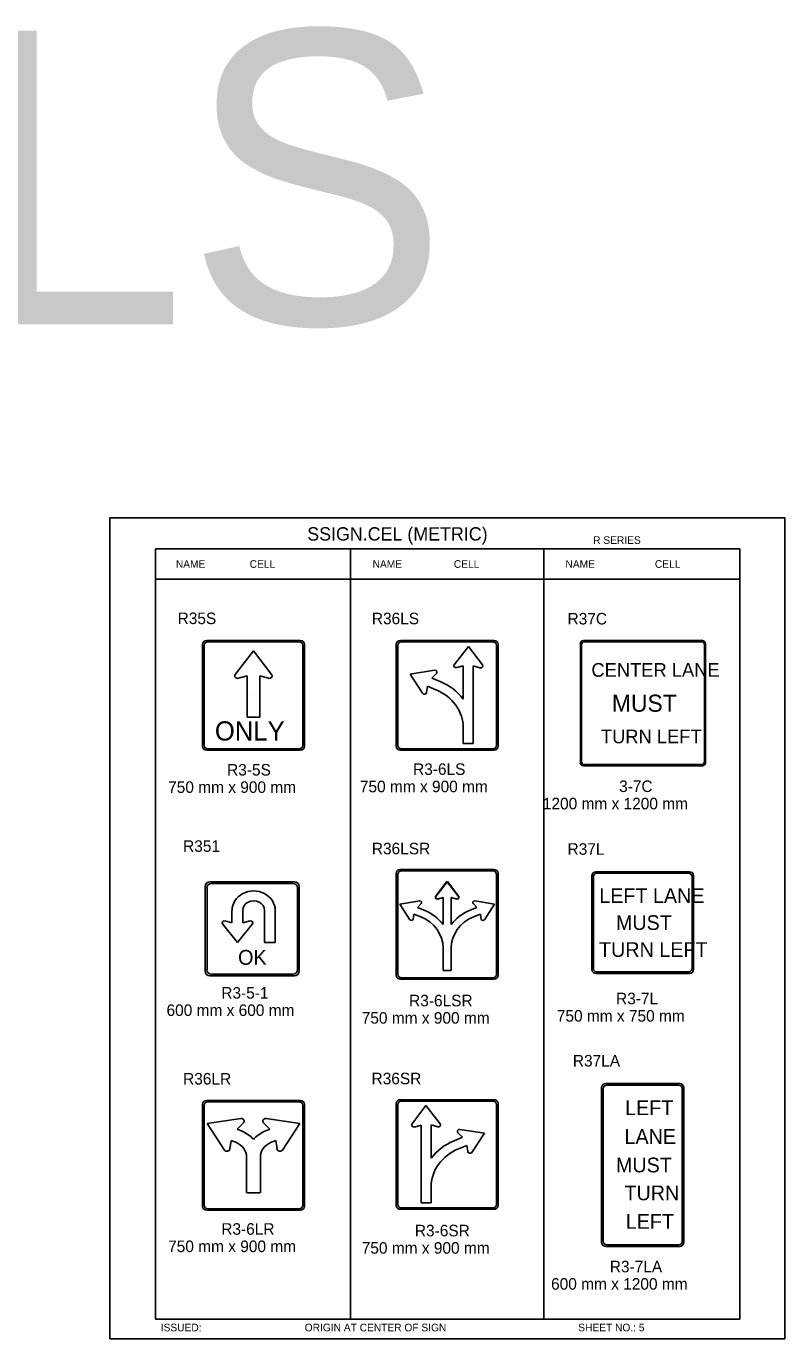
# Model space of a CAD drawing. Extents: x -12 to 6962, y -3756 to 679.
# Drawn here: x 790.4 to 987.4, y 225.3 to 565.9 of the extents above; entities that cross this region are included whole.
import ezdxf

# ---------------------------------------------------------------- set-up
doc = ezdxf.new("R2010")
doc.units = 0
for name, color, linetype in [('Level 1', 7, 'Continuous'), ('Level 2', 7, 'Continuous'), ('Level 3', 7, 'Continuous'), ('Level 63', 7, 'Continuous')]:
    doc.layers.add(name, color=color, linetype=linetype)

msp = doc.modelspace()

# ---------------------------------------------------------------- linework, layer by layer
at = {"layer": 'Level 1'}
for p, q in [((975.73, 430.35), (823.97, 430.35)), ((823.97, 430.35), (823.97, 230.35)), ((874.56, 430.35), (874.56, 230.35)), ((924.82, 430.35), (924.82, 230.35)), ((975.73, 430.35), (975.73, 230.35)), ((975.73, 422.43), (823.97, 422.43)), ((837.55, 406.15), (861.23, 406.15)), ((887.85, 406.15), (911.53, 406.15)), ((934.57, 375.05), (934.57, 405.45)), ((935.32, 406.2), (965.73, 406.2)), ((966.48, 405.45), (966.48, 375.05)), ((836.57, 379.28), (836.57, 405.28)), ((844.67, 397.73), (849.38, 403.85)), ((849.38, 403.85), (854.11, 397.73)), ((862.2, 405.28), (862.2, 379.28)), ((886.87, 379.28), (886.87, 405.28)), ((901.51, 400.25), (905.25, 404.98)), ((905.25, 404.98), (908.85, 400.18)), ((912.5, 405.28), (912.5, 379.28)), ((890.04, 397.83), (896.4, 398.8)), ((903.87, 399.95), (902.16, 399.48)), ((903.87, 391.33), (903.87, 399.95)), ((906.46, 398.99), (906.46, 379.76)), ((906.48, 399.92), (906.47, 398.99)), ((908.19, 399.42), (906.48, 399.92)), ((847.71, 397.33), (845.5, 396.73)), ((847.71, 386.59), (847.71, 397.33)), ((853.28, 396.73), (851.07, 397.33)), ((851.07, 397.33), (851.07, 386.59)), ((893.3, 392.82), (890.04, 397.83)), ((896.9, 397.95), (895.68, 396.75)), ((895.68, 396.75), (897.87, 395.86)), ((849.39, 392.28), (849.39, 392.28)), ((894.59, 394.63), (894.35, 393.03)), ((896.78, 393.73), (894.59, 394.63)), ((899.69, 392.28), (899.69, 392.28)), ((950.52, 390.25), (950.52, 390.25)), ((851.07, 386.59), (847.71, 386.59)), ((903.87, 379.76), (903.87, 383.83)), ((861.23, 378.41), (837.55, 378.41)), ((911.53, 378.41), (887.85, 378.41)), ((906.46, 379.76), (903.87, 379.76)), ((965.73, 374.3), (935.32, 374.3)), ((886.87, 319.85), (886.87, 345.84)), ((887.85, 346.71), (911.53, 346.71)), ((912.5, 345.84), (912.5, 319.85)), ((937.65, 321.47), (937.65, 345.15)), ((938.63, 346.13), (962.31, 346.13)), ((963.28, 345.15), (963.28, 321.47)), ((837.32, 321.09), (837.32, 342.31)), ((838.44, 343.44), (859.67, 343.44)), ((860.79, 342.31), (860.79, 321.09)), ((899.62, 343.96), (896.69, 340.05)), ((896.71, 340.11), (899.76, 343.96)), ((902.67, 340.11), (899.62, 343.96)), ((899.76, 343.96), (902.69, 340.05)), ((887.37, 338.13), (892.55, 338.92)), ((890.03, 334.06), (887.37, 338.13)), ((892.95, 338.23), (891.97, 337.26)), ((891.97, 337.26), (893.75, 336.53)), ((897.22, 339.43), (898.62, 339.84)), ((898.64, 339.86), (897.24, 339.48)), ((898.62, 339.84), (898.62, 339.08)), ((898.63, 332.84), (898.63, 339.07)), ((900.74, 339.86), (902.14, 339.48)), ((900.76, 339.84), (900.75, 339.08)), ((900.75, 332.84), (900.75, 339.07)), ((902.15, 339.43), (900.76, 339.84)), ((907.41, 337.26), (905.63, 336.53)), ((906.42, 338.23), (907.41, 337.26)), ((912.01, 338.13), (906.83, 338.92)), ((909.35, 334.06), (912.01, 338.13)), ((843.81, 333.23), (843.81, 336.45)), ((846.62, 336.45), (846.62, 333.23)), ((852.23, 328.13), (852.23, 336.45)), ((855.04, 336.45), (855.04, 328.13)), ((891.07, 335.53), (890.88, 334.23)), ((892.86, 334.8), (891.07, 335.53)), ((906.52, 334.8), (908.31, 335.53)), ((908.31, 335.53), (908.5, 334.23)), ((845.23, 328.13), (841.34, 332.97)), ((841.97, 333.73), (843.81, 333.23)), ((849.13, 332.97), (845.23, 328.13)), ((846.62, 333.23), (848.55, 333.73)), ((849.06, 331.7), (849.06, 331.7)), ((899.69, 332.84), (899.69, 332.84)), ((899.69, 332.84), (899.69, 332.84)), ((950.47, 333.31), (950.47, 333.31)), ((855.04, 328.13), (852.23, 328.13)), ((898.63, 320.87), (898.63, 326.73)), ((900.75, 320.87), (900.75, 326.73)), ((898.63, 320.87), (900.75, 320.87)), ((962.31, 320.5), (938.63, 320.5)), ((859.67, 319.96), (838.44, 319.96)), ((911.53, 318.97), (887.85, 318.97)), ((940.19, 250.65), (940.19, 290.17)), ((941.17, 291.15), (959.77, 291.15)), ((960.74, 290.17), (960.74, 250.65)), ((837.55, 286.8), (861.23, 286.8)), ((887.85, 286.99), (911.53, 286.99)), ((836.57, 259.93), (836.57, 285.92)), ((862.2, 285.92), (862.2, 259.93)), ((886.87, 260.13), (886.87, 286.12)), ((894.13, 285.82), (890.53, 281.02)), ((897.87, 281.09), (894.13, 285.82)), ((912.5, 286.12), (912.5, 260.13)), ((837.35, 281.16), (846.09, 282.49)), ((841.84, 274.27), (837.35, 281.16)), ((846.78, 281.32), (845.11, 279.68)), ((845.11, 279.68), (846.41, 279.14)), ((853.67, 279.68), (852, 281.32)), ((852.36, 279.14), (853.67, 279.68)), ((852.68, 282.49), (861.43, 281.16)), ((861.43, 281.16), (856.94, 274.27)), ((891.19, 280.26), (892.9, 280.76)), ((892.9, 280.76), (892.9, 279.83)), ((892.91, 279.83), (892.91, 260.6)), ((895.51, 272.17), (895.51, 280.79)), ((895.51, 280.79), (897.22, 280.32)), ((909.34, 278.67), (902.98, 279.64)), ((843.6, 276.76), (843.28, 274.56)), ((844.95, 276.2), (843.6, 276.76)), ((849.39, 277.5), (849.39, 277.5)), ((855.18, 276.76), (853.83, 276.2)), ((855.5, 274.56), (855.18, 276.76)), ((903.69, 277.59), (901.51, 276.7)), ((902.48, 278.79), (903.69, 277.59)), ((906.07, 273.67), (909.34, 278.67)), ((849.39, 272.93), (849.39, 272.93)), ((899.69, 273.12), (899.69, 273.12)), ((902.59, 274.57), (904.79, 275.47)), ((904.79, 275.47), (905.03, 273.87)), ((847.6, 263.21), (847.6, 272.47)), ((851.17, 272.45), (851.17, 263.21)), ((950.47, 270.41), (950.47, 270.41)), ((847.7, 263.21), (851.08, 263.21)), ((895.51, 260.6), (895.51, 264.67)), ((861.23, 259.05), (837.55, 259.05)), ((911.53, 259.25), (887.85, 259.25)), ((892.91, 260.6), (895.51, 260.6)), ((959.77, 249.67), (941.17, 249.67)), ((823.97, 230.35), (975.73, 230.35))]:
    msp.add_line(p, q, dxfattribs=at)
for centre, radius, start, end in [((935.32, 405.45), 0.752, 90, 180), ((965.73, 405.45), 0.752, 0, 90), ((935.32, 375.05), 0.752, 180, 270), ((965.73, 375.05), 0.752, 270, 0), ((938.63, 345.15), 0.977, 90, 180), ((962.31, 345.15), 0.977, 0, 90), ((838.44, 342.31), 1.13, 90, 180), ((859.67, 342.31), 1.13, 0, 90), ((838.44, 321.09), 1.13, 180, 270), ((859.67, 321.09), 1.13, 270, 0), ((938.63, 321.47), 0.977, 180, 270), ((962.31, 321.47), 0.977, 270, 0), ((941.17, 290.17), 0.977, 90, 180), ((959.77, 290.17), 0.977, 0, 90), ((941.17, 250.65), 0.977, 180, 270), ((959.77, 250.65), 0.977, 270, 0)]:
    msp.add_arc(centre, radius, start, end, dxfattribs=at)
for centre, major_axis, ratio, start_param, end_param in [((837.55, 405.28), (-0.977, 0), 0.8975, 4.712389, 6.283185), ((861.23, 405.28), (-0.977, 0), 0.8975, 3.141593, 4.712389), ((887.85, 405.28), (-0.977, 0), 0.8975, 4.712389, 6.283185), ((911.53, 405.28), (-0.977, 0), 0.8975, 3.141593, 4.712389), ((896.46, 398.29), (0.575, 0), 0.8975, 5.561964, 7.978205), ((902, 399.98), (0.576, 0), 0.8975, 2.574304, 4.992861), ((908.36, 399.92), (0.575, 0), 0.8975, 4.415425, 6.831667), ((845.27, 397.36), (0.737, 0), 0.8975, 2.568947, 5.018581), ((853.49, 397.36), (-0.736, 0), 0.8975, 1.261649, 3.717194), ((891.74, 383.83), (-14.73, 0), 0.8975, 3.744785, 4.28322), ((893.78, 393.11), (0.576, 0), 0.8975, 3.720842, 6.1394), ((891.74, 383.83), (-12.13, 0), 0.8975, 3.141593, 4.28322), ((837.55, 379.28), (0.977, 0), 0.8975, 3.141593, 4.712389), ((861.23, 379.28), (0.977, 0), 0.8975, 4.712389, 6.283185), ((887.85, 379.28), (0.977, 0), 0.8975, 3.141593, 4.712389), ((911.53, 379.28), (0.977, 0), 0.8975, 4.712389, 6.283185), ((887.85, 345.84), (-0.977, 0), 0.8975, 4.712389, 6.283185), ((911.53, 345.84), (-0.977, 0), 0.8975, 3.141593, 4.712389), ((849.43, 336.45), (-5.61, 0), 0.902277, 3.14214, 6.283733), ((849.43, 336.45), (2.81, 0), 0.902277, 0.001095, 3.142688), ((892.6, 338.51), (0.468, 0), 0.8975, 5.561964, 7.978205), ((897.09, 339.84), (0.468, 0), 0.8975, 2.593111, 5.009353), ((897.11, 339.89), (0.469, 0), 0.8975, 2.574304, 4.992861), ((902.27, 339.89), (0.469, 0), 0.8975, 4.431917, 6.850474), ((902.29, 339.84), (0.468, 0), 0.8975, 4.415425, 6.831667), ((906.78, 338.51), (0.468, 0), 0.8975, 1.446573, 3.862814), ((890.42, 334.3), (0.469, 0), 0.8975, 3.720842, 6.1394), ((888.75, 326.73), (-9.88, 0), 0.8975, 3.141593, 4.28322), ((888.75, 326.73), (-12, 0), 0.8975, 3.744785, 4.28322), ((910.63, 326.73), (-12, 0), 0.8975, 5.141558, 5.679993), ((910.63, 326.73), (-9.88, 0), 0.8975, 5.141558, 6.283185), ((908.96, 334.3), (0.469, 0), 0.8975, 3.285378, 5.703936), ((841.79, 333.25), (-0.553, 0), 0.902277, 4.394851, 6.884517), ((848.7, 333.26), (-0.54, 0), 0.902277, 2.508421, 4.996217), ((887.85, 319.85), (0.977, 0), 0.8975, 3.141593, 4.712389), ((911.53, 319.85), (0.977, 0), 0.8975, 4.712389, 6.283185), ((837.55, 285.92), (-0.977, 0), 0.8975, 4.712389, 6.283185), ((861.23, 285.92), (-0.977, 0), 0.8975, 3.141593, 4.712389), ((887.85, 286.12), (-0.977, 0), 0.8975, 4.712389, 6.283185), ((911.53, 286.12), (-0.977, 0), 0.8975, 3.141593, 4.712389), ((846.18, 281.79), (0.791, 0), 0.8975, 5.561964, 7.978205), ((852.6, 281.79), (0.791, 0), 0.8975, 1.446573, 3.862814), ((891.02, 280.76), (0.575, 0), 0.8975, 2.593111, 5.009353), ((897.38, 280.82), (0.576, 0), 0.8975, 4.431917, 6.850474), ((902.92, 279.13), (0.575, 0), 0.8975, 1.446573, 3.862814), ((842.97, 272.45), (-4.63, 0), 0.8975, 3.143205, 4.271453), ((842.98, 272.46), (8.21, 0), 0.8975, 0.67419, 1.14023), ((855.8, 272.46), (8.21, 0), 0.8975, 2.001363, 2.467394), ((855.81, 272.45), (-4.63, 0), 0.8975, 5.153325, 6.281573), ((907.64, 264.67), (-14.73, 0), 0.8975, 5.141558, 5.679993), ((842.49, 274.67), (0.793, 0), 0.8975, 3.720842, 6.1394), ((856.28, 274.67), (0.793, 0), 0.8975, 3.285378, 5.703936), ((907.64, 264.67), (-12.13, 0), 0.8975, 5.141558, 6.283185), ((905.6, 273.96), (0.576, 0), 0.8975, 3.285378, 5.703936), ((837.55, 259.93), (0.977, 0), 0.8975, 3.141593, 4.712389), ((861.23, 259.93), (0.977, 0), 0.8975, 4.712389, 6.283185), ((887.85, 260.13), (0.977, 0), 0.8975, 3.141593, 4.712389), ((911.53, 260.13), (0.977, 0), 0.8975, 4.712389, 6.283185)]:
    msp.add_ellipse(centre, major_axis=major_axis, ratio=ratio, start_param=start_param, end_param=end_param, dxfattribs=at)
at = {"layer": 'Level 3'}
for p, q in [((836.18, 405.56), (836.18, 379)), ((861.54, 406.5), (837.24, 406.5)), ((862.6, 379), (862.6, 405.56)), ((886.48, 379), (886.48, 405.56)), ((887.54, 406.5), (911.84, 406.5)), ((912.9, 405.56), (912.9, 379)), ((934.27, 374.81), (934.27, 405.69)), ((935.08, 406.5), (965.97, 406.5)), ((966.78, 405.69), (966.78, 374.81)), ((837.24, 378.06), (861.54, 378.06)), ((911.84, 378.06), (887.54, 378.06)), ((965.97, 373.99), (935.08, 373.99)), ((886.48, 346.12), (886.48, 319.56)), ((911.84, 347.06), (887.54, 347.06)), ((912.9, 319.56), (912.9, 346.12)), ((937.26, 345.46), (937.26, 321.16)), ((962.62, 346.52), (938.32, 346.52)), ((963.68, 321.16), (963.68, 345.46)), ((836.86, 342.67), (836.86, 320.73)), ((860.03, 343.89), (838.08, 343.89)), ((861.25, 320.73), (861.25, 342.67)), ((838.08, 319.51), (860.03, 319.51)), ((887.54, 318.62), (911.84, 318.62)), ((938.32, 320.1), (962.62, 320.1)), ((939.8, 290.48), (939.8, 250.33)), ((960.08, 291.54), (940.86, 291.54)), ((961.14, 250.33), (961.14, 290.48)), ((836.18, 259.65), (836.18, 286.2)), ((837.24, 287.15), (861.54, 287.15)), ((862.6, 286.2), (862.6, 259.65)), ((886.48, 286.4), (886.48, 259.85)), ((911.84, 287.35), (887.54, 287.35)), ((912.9, 259.85), (912.9, 286.4)), ((887.54, 258.9), (911.84, 258.9)), ((861.54, 258.7), (837.24, 258.7)), ((940.86, 249.28), (960.08, 249.28))]:
    msp.add_line(p, q, dxfattribs=at)
for centre, radius, start, end in [((935.08, 405.69), 0.813, 90, 180), ((965.97, 405.69), 0.813, 0, 90), ((935.08, 374.81), 0.813, 180, 270), ((965.97, 374.81), 0.813, 270, 0), ((938.32, 345.46), 1.06, 90, 180), ((962.62, 345.46), 1.06, 0, 90), ((838.08, 342.67), 1.22, 90, 180), ((860.03, 342.67), 1.22, 0, 90), ((838.08, 320.73), 1.22, 180, 270), ((860.03, 320.73), 1.22, 270, 0), ((938.32, 321.16), 1.06, 180, 270), ((962.62, 321.16), 1.06, 270, 0), ((940.86, 290.48), 1.06, 90, 180), ((960.08, 290.48), 1.06, 0, 90), ((940.86, 250.33), 1.06, 180, 270), ((960.08, 250.33), 1.06, 270, 0)]:
    msp.add_arc(centre, radius, start, end, dxfattribs=at)
for centre, major_axis, start_param, end_param in [((837.24, 405.56), (-1.06, 0), 4.712389, 6.283185), ((861.54, 405.56), (-1.06, 0), 3.141593, 4.712389), ((887.54, 405.56), (-1.06, 0), 4.712389, 6.283185), ((911.84, 405.56), (-1.06, 0), 3.141593, 4.712389), ((837.24, 379), (1.06, 0), 3.141593, 4.712389), ((861.54, 379), (1.06, 0), 4.712389, 6.283185), ((887.54, 379), (1.06, 0), 3.141593, 4.712389), ((911.84, 379), (1.06, 0), 4.712389, 6.283185), ((887.54, 346.12), (-1.06, 0), 4.712389, 6.283185), ((911.84, 346.12), (-1.06, 0), 3.141593, 4.712389), ((887.54, 319.56), (1.06, 0), 3.141593, 4.712389), ((911.84, 319.56), (1.06, 0), 4.712389, 6.283185), ((837.24, 286.2), (-1.06, 0), 4.712389, 6.283185), ((861.54, 286.2), (-1.06, 0), 3.141593, 4.712389), ((887.54, 286.4), (-1.06, 0), 4.712389, 6.283185), ((911.84, 286.4), (-1.06, 0), 3.141593, 4.712389), ((837.24, 259.65), (1.06, 0), 3.141593, 4.712389), ((861.54, 259.65), (1.06, 0), 4.712389, 6.283185), ((887.54, 259.85), (1.06, 0), 3.141593, 4.712389), ((911.84, 259.85), (1.06, 0), 4.712389, 6.283185)]:
    msp.add_ellipse(centre, major_axis=major_axis, ratio=0.8975, start_param=start_param, end_param=end_param, dxfattribs=at)
at = {"layer": 'Level 63'}
msp.add_lwpolyline([(812.09, 225.31), (987.36, 225.31), (987.36, 438.4), (812.09, 438.4)], close=True, dxfattribs=at)

# ---------------------------------------------------------------- texts
at = {"layer": 'Level 1'}
for s, height, p in [('CENTER LANE', 3.5558, (937.15, 397.11)), ('MUST', 4.445, (942.46, 388.03)), ('ONLY', 4.978, (839.36, 380.57)), ('TURN LEFT', 3.556, (939.61, 379.84)), ('LEFT LANE', 3.83, (939.18, 338.4)), ('MUST', 3.83, (943.52, 331.4)), ('TURN LEFT', 3.83, (939.12, 324.4)), ('OK', 3.85, (845.39, 322.36)), ('LEFT', 3.83, (945.89, 283.34)), ('LANE', 3.83, (945.74, 275.88)), ('MUST', 3.83, (943.52, 268.49)), ('TURN', 3.83, (945.73, 261.24)), ('LEFT', 3.83, (946.06, 253.84))]:
    msp.add_text(s, height=height, dxfattribs=at).set_placement(p)
at = {"layer": 'Level 2'}
for s, p in [('R35S', (829.69, 410.78)), ('R36LS', (880.13, 410.74)), ('R37C', (930.95, 410.68)), ('R351', (831.11, 351.67)), ('R36LSR', (880.13, 351.03)), ('R37L', (930.95, 350.91)), ('R37LA', (932.33, 295.96)), ('R36LR', (831.11, 291.28)), ('R36SR', (880.05, 291.35))]:
    msp.add_text(s, height=3, dxfattribs=at).set_placement(p)
at = {"layer": 'Level 3'}
for s, height, p in [('R-SERIES CELLS', 76.1937, (67.48, 488.61)), ('SSIGN.CEL (METRIC)', 3.4642, (863.35, 432.46)), ('R SERIES', 1.979, (937.6, 431.59)), ('NAME', 1.98, (829.23, 425.39)), ('CELL', 1.98, (848.4, 425.39)), ('NAME', 1.98, (880.32, 425.39)), ('CELL', 1.98, (901.42, 425.39)), ('NAME', 1.98, (930.41, 425.39)), ('CELL', 1.98, (953.63, 425.39)), ('R3-5S', 3, (842.54, 371.47)), ('R3-6LS', 3, (890.83, 371.64)), ('750 mm x 900 mm', 3, (827.23, 366.97)), ('750 mm x 900 mm', 3, (877.02, 367.14)), ('3-7C', 3, (944.34, 367.2)), ('1200 mm x 1200 mm', 3, (924.54, 362.7)), ('R3-5-1', 3, (841.03, 313.58)), ('R3-6LSR', 3, (889.8, 311.58)), ('R3-7L', 3, (943.54, 312.11)), ('600 mm x 600 mm', 3, (826.81, 309.08)), ('750 mm x 900 mm', 3, (877.5, 307.08)), ('750 mm x 750 mm', 3, (928.16, 307.61)), ('R3-6LR', 3, (841.03, 252.3)), ('R3-6SR', 3, (891.3, 251.88)), ('750 mm x 900 mm', 3, (827.23, 247.8)), ('750 mm x 900 mm', 3, (877.5, 247.38)), ('R3-7LA', 3, (941.92, 242.54)), ('600 mm x 1200 mm', 3, (926.67, 238.04)), ('ISSUED:', 1.98, (825.31, 227.23)), ('ORIGIN AT CENTER OF SIGN', 1.9795, (862.7, 227.23)), ('SHEET NO.: 5', 1.9795, (933.72, 227.23))]:
    msp.add_text(s, height=height, dxfattribs=at).set_placement(p)

doc.saveas('drawing.dxf')
